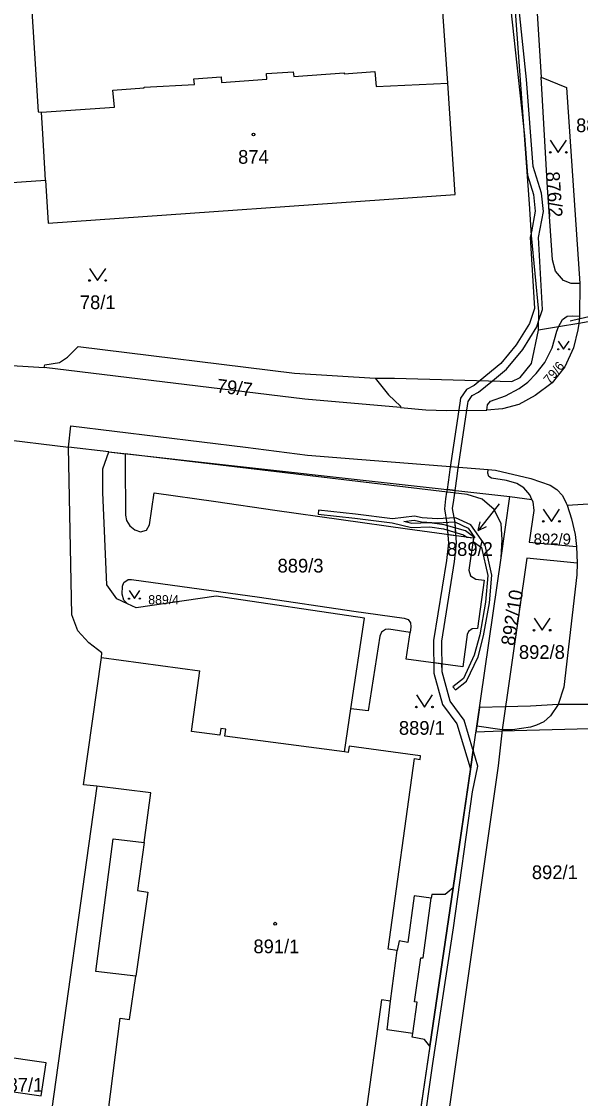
# Model space of a CAD drawing. Extents: x -869103 to -863415, y -1015889 to -1012477.
# Drawn here: x -866800 to -866730.8, y -1013929.8 to -1013796.3 of the extents above; entities that cross this region are included whole.
import ezdxf

# ---------------------------------------------------------------- set-up
doc = ezdxf.new("R2010")
doc.units = 0
for name, color, linetype in [('Hranice parcel', 7, 'Continuous'), ('Parcelní čísla', 7, 'Continuous'), ('Pop  PČ popisy', 7, 'Continuous'), ('Vnitřní kresba', 7, 'Continuous'), ('Věcná břemena k části', 7, 'Continuous'), ('Značky budov', 7, 'Continuous'), ('Značky kultur', 7, 'Continuous')]:
    doc.layers.add(name, color=color, linetype=linetype)

msp = doc.modelspace()

# ---------------------------------------------------------------- linework, layer by layer
at = {"layer": 'Hranice parcel'}
for p, q in [((-866747.23, -1013803.93), (-866749, -1013778.78)), ((-866812.7, -1013817.02), (-866797.06, -1013815.94)), ((-866723.38, -1013832.37), (-866731.03, -1013833.7)), ((-866733.53, -1013834.13), (-866733.05, -1013833.21)), ((-866731.03, -1013833.7), (-866733.53, -1013834.13)), ((-866731.03, -1013833.7), (-866731.12, -1013834.51)), ((-866730.94, -1013832.82), (-866731.03, -1013833.7)), ((-866733.53, -1013834.13), (-866736.02, -1013834.55)), ((-866733.72, -1013834.66), (-866733.53, -1013834.13)), ((-866871.48, -1013839.66), (-866794.23, -1013849.03)), ((-866789.25, -1013849.6), (-866794.23, -1013849.03)), ((-866789.25, -1013849.6), (-866739.56, -1013855.17)), ((-866789.25, -1013849.6), (-866787.19, -1013849.85)), ((-866740.65, -1013862.75), (-866739.56, -1013855.17)), ((-866739.56, -1013855.17), (-866736.82, -1013855.54)), ((-866732.56, -1013855.99), (-866732.47, -1013856.24)), ((-866732.47, -1013856.24), (-866721.86, -1013855.58)), ((-866732.47, -1013856.24), (-866731.9, -1013857.91)), ((-866731.31, -1013861.37), (-866731.2, -1013863.44)), ((-866743.66, -1013883.61), (-866740.65, -1013862.75)), ((-866760.05, -1013886.81), (-866759.25, -1013881.46)), ((-866746.56, -1013903.67), (-866743.66, -1013883.61)), ((-866740.52, -1013884.06), (-866743.66, -1013883.61)), ((-866790.74, -1013891.08), (-866798, -1013943.12)), ((-866749.47, -1013923.28), (-866746.56, -1013903.67)), ((-866749.47, -1013923.28), (-866753.17, -1013948.52))]:
    msp.add_line(p, q, dxfattribs=at)
for points in [[(-866736.02, -1013834.55), (-866735.95, -1013832.22), (-866736.86, -1013822.82), (-866737.12, -1013818.88), (-866742.91, -1013739.25)], [(-866796.66, -1013775.62), (-866799.99, -1013775.83), (-866797.98, -1013807.48), (-866797.59, -1013807.51)], [(-866797.59, -1013807.51), (-866788.53, -1013806.9), (-866788.72, -1013804.78), (-866784.84, -1013804.51), (-866784.85, -1013804.4), (-866778.64, -1013804.07), (-866778.69, -1013803.37), (-866775.31, -1013803.13), (-866775.26, -1013803.83), (-866769.67, -1013803.44), (-866769.72, -1013802.74), (-866766.38, -1013802.5), (-866766.33, -1013803.1), (-866760.09, -1013802.66), (-866760.08, -1013802.76), (-866756.27, -1013802.49), (-866756.12, -1013804.32), (-866747.23, -1013803.93)], [(-866797.06, -1013815.94), (-866796.73, -1013821.27), (-866746.34, -1013817.72), (-866747.23, -1013803.93)], [(-866730.87, -1013828.74), (-866731.97, -1013828.77), (-866732.9, -1013828.37), (-866733.89, -1013827.22), (-866734.28, -1013825.84), (-866734.88, -1013816.86), (-866735.66, -1013803.16), (-866732.52, -1013804.45), (-866730.87, -1013828.74)], [(-866797.06, -1013815.94), (-866797.42, -1013810.19), (-866797.59, -1013807.51)], [(-866888.29, -1013821.36), (-866849.16, -1013829.66), (-866849.16, -1013830.46), (-866837.9, -1013832.52), (-866837.74, -1013831.91), (-866803.28, -1013838.8), (-866797.25, -1013839.15)], [(-866733.05, -1013833.21), (-866732.47, -1013832.8), (-866731.84, -1013832.76), (-866730.94, -1013832.82)], [(-866756.23, -1013840.47), (-866753.83, -1013840.47), (-866739.33, -1013840.89), (-866738.29, -1013840.41), (-866736.86, -1013838.65), (-866736.02, -1013834.55)], [(-866731.12, -1013834.51), (-866731.68, -1013836.71), (-866732.74, -1013839.09), (-866734.32, -1013841.08), (-866736.41, -1013842.62), (-866738.46, -1013843.74), (-866740.45, -1013844.3), (-866742.41, -1013844.46), (-866742.33, -1013843.79), (-866741.97, -1013843.35), (-866740.11, -1013842.67), (-866738.42, -1013841.78), (-866737.32, -1013840.97), (-866736.29, -1013839.92), (-866735.23, -1013838.53), (-866734.3, -1013836.72), (-866733.72, -1013834.66)], [(-866797.25, -1013839.15), (-866797.18, -1013838.83), (-866795.35, -1013838.56), (-866794.35, -1013837.89), (-866793.02, -1013836.56), (-866766.23, -1013839.88), (-866756.23, -1013840.47)], [(-866756.23, -1013840.47), (-866754.6, -1013842.57), (-866753.09, -1013843.94), (-866753.11, -1013844.13), (-866764.94, -1013843.09), (-866797.25, -1013839.15)], [(-866790.74, -1013891.08), (-866792.38, -1013890.88), (-866790.16, -1013875.1), (-866790.08, -1013874.55), (-866791.73, -1013873.31), (-866793.07, -1013871.81), (-866793.8, -1013869.84), (-866794.23, -1013849.03)], [(-866786.92, -1013868.46), (-866788.24, -1013867.84), (-866789.47, -1013866.11), (-866789.99, -1013854.68), (-866789.96, -1013851.72), (-866789.25, -1013849.6)], [(-866787.19, -1013849.85), (-866787.23, -1013850.93), (-866787.15, -1013857.45), (-866787.05, -1013858.15), (-866786.64, -1013858.8), (-866786.03, -1013859.29), (-866785.3, -1013859.55), (-866784.56, -1013859.32), (-866784.18, -1013858.68), (-866783.63, -1013854.7), (-866775.99, -1013855.77), (-866768.69, -1013856.83), (-866752.23, -1013859.16), (-866744.06, -1013860.3), (-866744.63, -1013864.29), (-866744.45, -1013865.01), (-866743.79, -1013865.4), (-866742.74, -1013865.54), (-866743.58, -1013871.5), (-866744.24, -1013871.54), (-866744.68, -1013871.9), (-866744.84, -1013872.28), (-866745.39, -1013876.27), (-866752.38, -1013875.3), (-866751.91, -1013872.02)], [(-866740.65, -1013862.75), (-866740.51, -1013860.5), (-866740.63, -1013858.54), (-866741.5, -1013856.78), (-866742.99, -1013855.5), (-866744.86, -1013854.91), (-866787.19, -1013849.85)], [(-866736.82, -1013855.54), (-866737.06, -1013854.95), (-866737.84, -1013854.09), (-866738.68, -1013853.53), (-866739.99, -1013853.17), (-866741.81, -1013852.89), (-866742.16, -1013852.66), (-866742.3, -1013852.27), (-866742.24, -1013851.81), (-866741.32, -1013851.91), (-866736.96, -1013852.92), (-866734.58, -1013853.74), (-866733.72, -1013854.3), (-866733.05, -1013855.05), (-866732.56, -1013855.99)], [(-866736.82, -1013855.54), (-866736.71, -1013855.8), (-866736.6, -1013856.88), (-866737.17, -1013860.81), (-866731.31, -1013861.37)], [(-866731.9, -1013857.91), (-866731.48, -1013859.86), (-866731.31, -1013861.37)], [(-866731.2, -1013863.44), (-866737.47, -1013862.81), (-866740.52, -1013884.06)], [(-866731.2, -1013863.44), (-866731.26, -1013864.85), (-866732.88, -1013878.81), (-866733.59, -1013880.95), (-866734.51, -1013882.33), (-866735.33, -1013883.08), (-866736.24, -1013883.52), (-866737, -1013883.74), (-866739.24, -1013884.09), (-866740.52, -1013884.06)], [(-866786.92, -1013868.46), (-866787.36, -1013868.02), (-866787.57, -1013867.28), (-866787.55, -1013866.29), (-866787.36, -1013865.81), (-866786.82, -1013865.46), (-866786.42, -1013865.44), (-866770.56, -1013867.65), (-866758.9, -1013869.36), (-866752.63, -1013870.22), (-866752.15, -1013870.42), (-866751.85, -1013870.82), (-866751.81, -1013871.33), (-866751.91, -1013872.02)], [(-866759.25, -1013881.46), (-866757.57, -1013870.23), (-866775.94, -1013867.51), (-866785.86, -1013868.96), (-866786.92, -1013868.46)], [(-866751.91, -1013872.02), (-866754.53, -1013871.62), (-866754.97, -1013871.66), (-866755.45, -1013871.98), (-866755.67, -1013872.47), (-866757.11, -1013881.73), (-866758.87, -1013881.51), (-866759.25, -1013881.46)], [(-866759.47, -1013886.12), (-866759.57, -1013886.87), (-866760.05, -1013886.81)], [(-866753.26, -1013910.22), (-866753.5, -1013911.42), (-866754.61, -1013911.27), (-866751.37, -1013887.65), (-866750.67, -1013887.75), (-866750.61, -1013887.29), (-866751.3, -1013887.2), (-866759.47, -1013886.12)], [(-866749.47, -1013923.28), (-866750.14, -1013922.45), (-866751.65, -1013922.18), (-866751.59, -1013921.72), (-866754.75, -1013921.28), (-866754.34, -1013917.71), (-866755.47, -1013917.56), (-866757.57, -1013932.83), (-866756.87, -1013932.93), (-866756.93, -1013933.4), (-866757.64, -1013933.3), (-866765.89, -1013932.2), (-866766.27, -1013935.07), (-866773.37, -1013933.98), (-866782.22, -1013932.62), (-866789.33, -1013931.53), (-866787.84, -1013919.82), (-866786.68, -1013919.98), (-866785.88, -1013914.62), (-866790.86, -1013914.02), (-866788.69, -1013897.6), (-866784.86, -1013898.04), (-866784.03, -1013891.9), (-866790.74, -1013891.08)], [(-866746.56, -1013903.67), (-866747.57, -1013904.5), (-866749.22, -1013904.49), (-866749.29, -1013904.95), (-866751.39, -1013904.66)], [(-866751.39, -1013904.66), (-866752.19, -1013910.46), (-866753.26, -1013910.22)], [(-866803.65, -1013928.58), (-866797.61, -1013929.44), (-866797.01, -1013925.37), (-866803.07, -1013924.5), (-866803.65, -1013928.58)]]:
    msp.add_lwpolyline(points, dxfattribs=at)
at = {"layer": 'Pop  PČ popisy'}
for p, q in [((-866732.07, -1013833.37), (-866731.77, -1013833.3)), ((-866731.77, -1013833.3), (-866728.85, -1013832.62)), ((-866740.87, -1013856.05), (-866741.61, -1013857.01)), ((-866741.61, -1013857.01), (-866743.46, -1013859.38)), ((-866743.46, -1013859.38), (-866743.24, -1013858.28)), ((-866743.46, -1013859.38), (-866742.45, -1013858.89))]:
    msp.add_line(p, q, dxfattribs=at)
at = {"layer": 'Vnitřní kresba'}
for p, q in [((-866736.37, -1013791.87), (-866735.66, -1013803.16)), ((-866730.87, -1013828.74), (-866730.94, -1013832.82)), ((-866753.11, -1013844.13), (-866749.97, -1013844.4)), ((-866749.97, -1013844.4), (-866747.39, -1013844.48)), ((-866747.39, -1013844.48), (-866742.41, -1013844.46)), ((-866794.23, -1013849.03), (-866793.93, -1013846.4)), ((-866790.16, -1013875.1), (-866777.98, -1013876.78)), ((-866779.01, -1013884.28), (-866777.98, -1013876.78)), ((-866775.48, -1013884.76), (-866779.01, -1013884.28)), ((-866775.37, -1013883.92), (-866775.48, -1013884.76)), ((-866774.75, -1013884), (-866775.37, -1013883.92)), ((-866774.86, -1013884.85), (-866774.75, -1013884)), ((-866740.52, -1013884.06), (-866741.02, -1013888.54)), ((-866760.05, -1013886.81), (-866774.86, -1013884.85)), ((-866741.02, -1013888.54), (-866747.58, -1013934.68)), ((-866784.86, -1013898.04), (-866785.68, -1013904.01)), ((-866784.39, -1013904.19), (-866785.88, -1013914.62)), ((-866785.68, -1013904.01), (-866784.39, -1013904.19)), ((-866750.3, -1013912.36), (-866749.29, -1013904.95)), ((-866754.34, -1013917.71), (-866753.5, -1013911.42)), ((-866751.35, -1013917.78), (-866750.6, -1013912.32)), ((-866750.6, -1013912.32), (-866750.3, -1013912.36)), ((-866751.59, -1013921.72), (-866751.05, -1013917.82)), ((-866751.05, -1013917.82), (-866751.35, -1013917.78))]:
    msp.add_line(p, q, dxfattribs=at)
msp.add_lwpolyline([(-866793.93, -1013846.4), (-866772.32, -1013849.06), (-866764.61, -1013850.02), (-866757.88, -1013850.56), (-866742.24, -1013851.81)], dxfattribs=at)
at = {"layer": 'Věcná břemena k části'}
for points in [[(-866739.42, -1013794.83), (-866737.74, -1013810.47), (-866737.38, -1013815.33), (-866736.61, -1013817.74), (-866736.4, -1013819.77), (-866736.89, -1013822.34), (-866737.02, -1013823.01), (-866736.5, -1013831.85), (-866737.14, -1013833.7), (-866738.77, -1013836.36), (-866740.68, -1013838.66), (-866743.25, -1013840.78), (-866743.98, -1013841.38), (-866744.92, -1013841.88), (-866745.67, -1013842.98), (-866745.76, -1013843.59), (-866746.97, -1013851.82), (-866747.07, -1013852.49), (-866747.34, -1013854.3), (-866746.34, -1013854.41), (-866746.08, -1013852.64), (-866745.98, -1013851.93), (-866744.75, -1013843.61), (-866744.71, -1013843.36), (-866744.24, -1013842.64), (-866743.42, -1013842.22), (-866741.72, -1013840.82), (-866739.96, -1013839.38), (-866737.95, -1013836.94), (-866736.22, -1013834.12), (-866735.99, -1013833.43), (-866735.5, -1013831.99), (-866736.02, -1013823.07), (-866735.38, -1013819.81), (-866735.63, -1013817.54), (-866736.68, -1013814.25), (-866737.48, -1013803.48), (-866738.42, -1013794.77)], [(-866739.42, -1013794.83), (-866737.74, -1013810.47), (-866737.38, -1013815.33), (-866736.61, -1013817.74), (-866736.4, -1013819.77), (-866736.89, -1013822.34), (-866737.02, -1013823.01), (-866736.5, -1013831.85), (-866737.14, -1013833.7), (-866738.77, -1013836.36), (-866740.68, -1013838.66), (-866743.25, -1013840.78), (-866743.98, -1013841.38), (-866744.92, -1013841.88), (-866745.67, -1013842.98), (-866745.76, -1013843.59), (-866746.97, -1013851.82), (-866747.07, -1013852.49), (-866747.34, -1013854.3), (-866746.34, -1013854.41), (-866746.08, -1013852.64), (-866745.98, -1013851.93), (-866744.75, -1013843.61), (-866744.71, -1013843.36), (-866744.24, -1013842.64), (-866743.42, -1013842.22), (-866741.72, -1013840.82), (-866739.96, -1013839.38), (-866737.95, -1013836.94), (-866736.22, -1013834.12), (-866735.99, -1013833.43), (-866735.5, -1013831.99), (-866736.02, -1013823.07), (-866735.38, -1013819.81), (-866735.63, -1013817.54), (-866736.68, -1013814.25), (-866737.48, -1013803.48), (-866738.42, -1013794.77)], [(-866739.42, -1013794.83), (-866737.74, -1013810.47), (-866737.38, -1013815.33), (-866736.61, -1013817.74), (-866736.4, -1013819.77), (-866736.89, -1013822.34), (-866737.02, -1013823.01), (-866736.5, -1013831.85), (-866737.14, -1013833.7), (-866738.77, -1013836.36), (-866740.68, -1013838.66), (-866743.25, -1013840.78), (-866743.98, -1013841.38), (-866744.92, -1013841.88), (-866745.67, -1013842.98), (-866745.76, -1013843.59), (-866746.97, -1013851.82), (-866747.07, -1013852.49), (-866747.34, -1013854.3), (-866746.34, -1013854.41), (-866746.08, -1013852.64), (-866745.98, -1013851.93), (-866744.75, -1013843.61), (-866744.71, -1013843.36), (-866744.24, -1013842.64), (-866743.42, -1013842.22), (-866741.72, -1013840.82), (-866739.96, -1013839.38), (-866737.95, -1013836.94), (-866736.22, -1013834.12), (-866735.99, -1013833.43), (-866735.5, -1013831.99), (-866736.02, -1013823.07), (-866735.38, -1013819.81), (-866735.63, -1013817.54), (-866736.68, -1013814.25), (-866737.48, -1013803.48), (-866738.42, -1013794.77)], [(-866751.64, -1013943.45), (-866749.1, -1013925.43), (-866746.54, -1013908.62), (-866744.19, -1013891.76), (-866743.52, -1013888.57), (-866744.1, -1013886.61), (-866744.44, -1013888.97), (-866746.56, -1013903.67), (-866749.47, -1013923.28), (-866752.73, -1013945.53)], [(-866751.64, -1013943.45), (-866749.1, -1013925.43), (-866746.54, -1013908.62), (-866744.19, -1013891.76), (-866743.52, -1013888.57), (-866744.1, -1013886.61), (-866744.44, -1013888.97), (-866746.56, -1013903.67), (-866749.47, -1013923.28), (-866752.73, -1013945.53)], [(-866751.64, -1013943.45), (-866749.1, -1013925.43), (-866746.54, -1013908.62), (-866744.19, -1013891.76), (-866743.52, -1013888.57), (-866744.1, -1013886.61), (-866744.44, -1013888.97), (-866746.56, -1013903.67), (-866749.47, -1013923.28), (-866752.73, -1013945.53)]]:
    msp.add_lwpolyline(points, dxfattribs=at)
for points in [[(-866744.1, -1013886.61), (-866744.13, -1013886.5), (-866745.21, -1013882.87), (-866746.96, -1013880.51), (-866747.96, -1013876.91), (-866748, -1013873.09), (-866746.41, -1013863.22), (-866746.16, -1013860.91), (-866746.35, -1013858.4), (-866746.64, -1013856.65), (-866746.51, -1013855.6), (-866746.39, -1013854.73), (-866746.34, -1013854.41), (-866747.34, -1013854.3), (-866747.39, -1013854.61), (-866747.51, -1013855.46), (-866747.64, -1013856.67), (-866747.35, -1013858.52), (-866747.16, -1013860.89), (-866747.41, -1013863.08), (-866749, -1013873.01), (-866748.96, -1013877.05), (-866747.88, -1013880.95), (-866746.11, -1013883.33), (-866744.49, -1013888.79), (-866744.44, -1013888.97)], [(-866747.34, -1013854.3), (-866747.39, -1013854.61), (-866747.51, -1013855.46), (-866747.64, -1013856.67), (-866747.35, -1013858.52), (-866747.24, -1013859.86), (-866746.23, -1013860), (-866746.35, -1013858.4), (-866746.64, -1013856.65), (-866746.51, -1013855.6), (-866746.39, -1013854.73), (-866746.34, -1013854.41)], [(-866763.29, -1013857.35), (-866758.75, -1013857.83), (-866754.13, -1013858.42), (-866751.75, -1013858.99), (-866749.47, -1013858.92), (-866747.78, -1013859.16), (-866745.29, -1013859.89), (-866744.87, -1013860.19), (-866744.06, -1013860.3), (-866744.12, -1013860.72), (-866743.05, -1013861.47), (-866742.29, -1013864.96), (-866742.56, -1013868.27), (-866743.28, -1013872.31), (-866743.96, -1013874.83), (-866745.31, -1013877.71), (-866746.61, -1013878.73), (-866746.3, -1013879.12), (-866744.91, -1013878.03), (-866743.48, -1013875.01), (-866742.8, -1013872.41), (-866742.06, -1013868.33), (-866741.79, -1013864.92), (-866742.61, -1013861.17), (-866744.4, -1013858.68), (-866746.28, -1013857.78), (-866748.55, -1013857.92), (-866750.42, -1013857.81), (-866751.35, -1013857.58), (-866754.11, -1013857.91), (-866758.69, -1013857.33), (-866763.24, -1013856.86)], [(-866752.69, -1013858.25), (-866751.39, -1013858.08), (-866750.5, -1013858.31), (-866748.55, -1013858.42), (-866746.38, -1013858.28), (-866744.74, -1013859.08), (-866743.89, -1013860.26), (-866745.07, -1013859.43), (-866747.68, -1013858.66), (-866749.45, -1013858.42), (-866751.69, -1013858.49)], [(-866748.97, -1013875.77), (-866748.96, -1013877.05), (-866747.88, -1013880.95), (-866746.11, -1013883.33), (-866744.49, -1013888.79), (-866744.44, -1013888.97), (-866744.1, -1013886.61), (-866744.13, -1013886.5), (-866745.21, -1013882.87), (-866746.96, -1013880.51), (-866747.96, -1013876.91), (-866747.97, -1013875.91)], [(-866743.76, -1013884.31), (-866740.54, -1013884.22), (-866729.63, -1013883.93), (-866729.71, -1013880.93), (-866733.59, -1013880.95), (-866736.99, -1013881.13), (-866740.13, -1013881.21), (-866743.33, -1013881.3), (-866743.66, -1013883.61)]]:
    msp.add_lwpolyline(points, close=True, dxfattribs=at)
at = {"layer": 'Značky budov'}
for centre in [(-866771.32, -1013810.28), (-866768.63, -1013908.11)]:
    msp.add_circle(centre, 0.175, dxfattribs=at)
at = {"layer": 'Značky kultur'}
for points in [[(-866734.55, -1013811), (-866733.55, -1013812.5), (-866732.55, -1013811)], [(-866791.62, -1013826.88), (-866790.62, -1013828.38), (-866789.62, -1013826.88)], [(-866733.56, -1013835.9), (-866732.89, -1013836.91), (-866732.22, -1013835.9)], [(-866735.41, -1013856.74), (-866734.41, -1013858.24), (-866733.41, -1013856.74)], [(-866786.73, -1013866.81), (-866786.06, -1013867.82), (-866785.39, -1013866.81)], [(-866736.56, -1013870.23), (-866735.56, -1013871.73), (-866734.56, -1013870.23)], [(-866751.14, -1013879.76), (-866750.14, -1013881.26), (-866749.14, -1013879.76)]]:
    msp.add_lwpolyline(points, dxfattribs=at)
for centre, radius in [((-866734.55, -1013812.5), 0.1), ((-866732.55, -1013812.5), 0.1), ((-866791.62, -1013828.38), 0.1), ((-866789.62, -1013828.38), 0.1), ((-866733.56, -1013836.91), 0.067), ((-866732.22, -1013836.91), 0.067), ((-866735.41, -1013858.24), 0.1), ((-866733.41, -1013858.24), 0.1), ((-866786.73, -1013867.82), 0.067), ((-866785.39, -1013867.82), 0.067), ((-866736.56, -1013871.73), 0.1), ((-866734.56, -1013871.73), 0.1), ((-866751.14, -1013881.26), 0.1), ((-866749.14, -1013881.26), 0.1)]:
    msp.add_circle(centre, radius, dxfattribs=at)

# ---------------------------------------------------------------- texts
at = {"layer": 'Parcelní čísla'}
for s, height, p in [('881/3', 1.7, (-866731.35, -1013809.99)), ('874', 1.7, (-866773.22, -1013813.91)), ('78/1', 1.7, (-866792.82, -1013831.93)), ('892/9', 1.381, (-866736.61, -1013861.13)), ('889/2', 1.7, (-866747.35, -1013862.52)), ('889/3', 1.7, (-866768.33, -1013864.58)), ('889/4', 1.139, (-866784.35, -1013868.52)), ('892/8', 1.7, (-866738.43, -1013875.29)), ('889/1', 1.7, (-866753.3, -1013884.69)), ('892/1', 1.7, (-866736.83, -1013902.58)), ('891/1', 1.7, (-866771.32, -1013911.77)), ('887/1', 1.7, (-866803.04, -1013928.93))]:
    msp.add_text(s, height=height, dxfattribs=at).set_placement(p)
for s, height, rotation, p in [('876/2', 1.7, 274, (-866735.1, -1013814.93)), ('79/6', 1.139, 50, (-866734.62, -1013841.29)), ('79/7', 1.7, 353, (-866775.95, -1013842.24)), ('892/10', 1.7, 81, (-866738.99, -1013873.74))]:
    msp.add_text(s, height=height, rotation=rotation, dxfattribs=at).set_placement(p)

doc.saveas('drawing.dxf')
